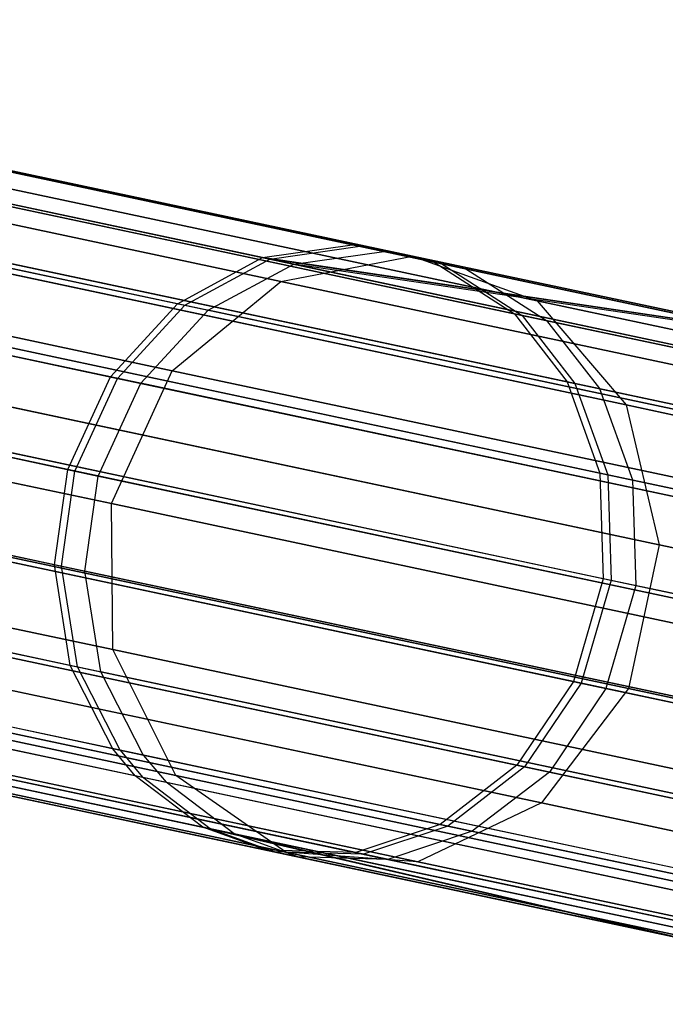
# Model space of a CAD drawing. Extents: x 0.3 to 7.1, y -3.38 to 3.38.
# Tile 456 of 604: x 6.52 to 6.73, y -0.77 to -0.45. Entities that reach past the tile are written whole.
import ezdxf

# ---------------------------------------------------------------- set-up
doc = ezdxf.new("R2010")
doc.units = 0
doc.header["$LTSCALE"] = 2.54
doc.layers.get('0').update_dxf_attribs({"linetype": 'CONTINUOUS'})

# ---------------------------------------------------------------- blocks, each defined once
blk = doc.blocks.new('SINGLES_AVVSTL_STL')
at = {"color": 0}
for p, q in [((6.28082, -0.44832, 60.62146), (6.62831, -0.52218, 60.07316)), ((6.28082, -0.44832, 60.62146), (6.62831, -0.52218, 60.07316)), ((6.29379, -0.45108, 53.72054), (6.63611, -0.52384, 53.17236)), ((6.29379, -0.45108, 53.72054), (6.63611, -0.52384, 53.17236)), ((6.29971, -0.45188, 19.34176), (6.64547, -0.52538, 18.78441)), ((6.29971, -0.45188, 19.34176), (6.64547, -0.52538, 18.78441)), ((6.64547, -0.52538, 21.90446), (6.29971, -0.45188, 21.34711)), ((6.64547, -0.52538, 21.90446), (6.29971, -0.45188, 21.34711)), ((6.25526, -0.45329, 60.60179), (6.59907, -0.52637, 60.05931)), ((6.25526, -0.45329, 60.60179), (6.59907, -0.52637, 60.05931)), ((6.30389, -0.45322, 60.64083), (6.65502, -0.52786, 60.0868)), ((6.30389, -0.45322, 60.64083), (6.65502, -0.52786, 60.0868)), ((6.62589, -0.52167, 56.25672), (6.30937, -0.45439, 55.74952)), ((6.62589, -0.52167, 56.25672), (6.30937, -0.45439, 55.74952)), ((6.2681, -0.45602, 53.70104), (6.60679, -0.52801, 53.15869)), ((6.2681, -0.45602, 53.70104), (6.60679, -0.52801, 53.15869)), ((6.317, -0.45601, 53.73973), (6.6629, -0.52953, 53.18583)), ((6.317, -0.45601, 53.73973), (6.6629, -0.52953, 53.18583)), ((6.2621, -0.46124, 19.31369), (6.60256, -0.53361, 18.76485)), ((6.2621, -0.46124, 19.31369), (6.60256, -0.53361, 18.76485)), ((6.60256, -0.53361, 21.92401), (6.2621, -0.46124, 21.37518)), ((6.60256, -0.53361, 21.92401), (6.2621, -0.46124, 21.37518)), ((6.59668, -0.52586, 56.27062), (6.28351, -0.45929, 55.76881)), ((6.59668, -0.52586, 56.27062), (6.28351, -0.45929, 55.76881)), ((6.65257, -0.52734, 56.24303), (6.33274, -0.45936, 55.73054)), ((6.65257, -0.52734, 56.24303), (6.33274, -0.45936, 55.73054)), ((6.33471, -0.46522, 19.37157), (6.68607, -0.53991, 18.80517)), ((6.33471, -0.46522, 19.37157), (6.68607, -0.53991, 18.80517)), ((6.68607, -0.53991, 21.8837), (6.33471, -0.46522, 21.31729)), ((6.68607, -0.53991, 21.8837), (6.33471, -0.46522, 21.31729)), ((6.23068, -0.46898, 60.58474), (6.5713, -0.54138, 60.0473)), ((6.23068, -0.46898, 60.58474), (6.5713, -0.54138, 60.0473)), ((6.2434, -0.47169, 53.68414), (6.57894, -0.54301, 53.14683)), ((6.2434, -0.47169, 53.68414), (6.57894, -0.54301, 53.14683)), ((6.32622, -0.46922, 60.66148), (6.68122, -0.54468, 60.10134)), ((6.32622, -0.46922, 60.66148), (6.68122, -0.54468, 60.10134)), ((6.33948, -0.47204, 53.76021), (6.68919, -0.54637, 53.2002)), ((6.33948, -0.47204, 53.76021), (6.68919, -0.54637, 53.2002)), ((6.56892, -0.54088, 56.28268), (6.25867, -0.47493, 55.78553)), ((6.56892, -0.54088, 56.28268), (6.25867, -0.47493, 55.78553)), ((6.67875, -0.54415, 56.22842), (6.35539, -0.47542, 55.71028)), ((6.67875, -0.54415, 56.22842), (6.35539, -0.47542, 55.71028)), ((6.34052, -0.4908, 60.67664), (6.69836, -0.56686, 60.11202)), ((6.34052, -0.4908, 60.67664), (6.69836, -0.56686, 60.11202)), ((6.21101, -0.49328, 60.57309), (6.54944, -0.56521, 60.03909)), ((6.21101, -0.49328, 60.57309), (6.54944, -0.56521, 60.03909)), ((6.23048, -0.49115, 19.29377), (6.56719, -0.56272, 18.75099)), ((6.23048, -0.49115, 19.29377), (6.56719, -0.56272, 18.75099)), ((6.56719, -0.56272, 21.93788), (6.23048, -0.49115, 21.3951)), ((6.56719, -0.56272, 21.93788), (6.23048, -0.49115, 21.3951)), ((6.35388, -0.49364, 53.77523), (6.70639, -0.56856, 53.21075)), ((6.35388, -0.49364, 53.77523), (6.70639, -0.56856, 53.21075)), ((6.22365, -0.49596, 53.67259), (6.55704, -0.56683, 53.13872)), ((6.22365, -0.49596, 53.67259), (6.55704, -0.56683, 53.13872)), ((6.69586, -0.56633, 56.21771), (6.36992, -0.49705, 55.69542)), ((6.69586, -0.56633, 56.21771), (6.36992, -0.49705, 55.69542)), ((6.54708, -0.56471, 56.29091), (6.23882, -0.49919, 55.79695)), ((6.54708, -0.56471, 56.29091), (6.23882, -0.49919, 55.79695)), ((6.35905, -0.49819, 19.39629), (6.71508, -0.57387, 18.82238)), ((6.35905, -0.49819, 19.39629), (6.71508, -0.57387, 18.82238)), ((6.71508, -0.57387, 21.86649), (6.35905, -0.49819, 21.29258)), ((6.71508, -0.57387, 21.86649), (6.35905, -0.49819, 21.29258)), ((6.34903, -0.52007, 60.68847), (6.70909, -0.5966, 60.12035)), ((6.34903, -0.52007, 60.68847), (6.70909, -0.5966, 60.12035)), ((6.36248, -0.52293, 53.78696), (6.71717, -0.59832, 53.21898)), ((6.36248, -0.52293, 53.78696), (6.71717, -0.59832, 53.21898)), ((6.59668, -0.52586, 56.27062), (6.62589, -0.52167, 56.25672)), ((6.59668, -0.52586, 56.27062), (6.62589, -0.52167, 56.25672)), ((6.59907, -0.52637, 60.05931), (6.62831, -0.52218, 60.07316)), ((6.59907, -0.52637, 60.05931), (6.62831, -0.52218, 60.07316)), ((6.75719, -0.54958, 56.56928), (6.62589, -0.52167, 56.25672)), ((6.75719, -0.54958, 56.56928), (6.62589, -0.52167, 56.25672)), ((6.62831, -0.52218, 60.07316), (6.75902, -0.54997, 59.76038)), ((6.62831, -0.52218, 60.07316), (6.75902, -0.54997, 59.76038)), ((6.19807, -0.52371, 60.5679), (6.53553, -0.59544, 60.03543)), ((6.19807, -0.52371, 60.5679), (6.53553, -0.59544, 60.03543)), ((6.56892, -0.54088, 56.28268), (6.59668, -0.52586, 56.27062)), ((6.56892, -0.54088, 56.28268), (6.59668, -0.52586, 56.27062)), ((6.82082, -0.5735, 56.90238), (6.59668, -0.52586, 56.27062)), ((6.82082, -0.5735, 56.90238), (6.59668, -0.52586, 56.27062)), ((6.75719, -0.54958, 56.56928), (6.59668, -0.52586, 56.27062)), ((6.75719, -0.54958, 56.56928), (6.59668, -0.52586, 56.27062)), ((6.60256, -0.53361, 18.76485), (6.64547, -0.52538, 18.78441)), ((6.60256, -0.53361, 18.76485), (6.64547, -0.52538, 18.78441)), ((6.60256, -0.53361, 21.92401), (6.64547, -0.52538, 21.90446)), ((6.60256, -0.53361, 21.92401), (6.64547, -0.52538, 21.90446)), ((6.60679, -0.52801, 53.15869), (6.63611, -0.52384, 53.17236)), ((6.60679, -0.52801, 53.15869), (6.63611, -0.52384, 53.17236)), ((6.63611, -0.52384, 53.17236), (6.76495, -0.55123, 52.85874)), ((6.63611, -0.52384, 53.17236), (6.76495, -0.55123, 52.85874)), ((6.64547, -0.52538, 18.78441), (6.86022, -0.57102, 18.162)), ((6.64547, -0.52538, 18.78441), (6.86022, -0.57102, 18.162)), ((6.64547, -0.52538, 18.78441), (6.68607, -0.53991, 18.80517)), ((6.64547, -0.52538, 18.78441), (6.68607, -0.53991, 18.80517)), ((6.64547, -0.52538, 21.90446), (6.68607, -0.53991, 21.8837)), ((6.86022, -0.57102, 22.52687), (6.64547, -0.52538, 21.90446)), ((6.86022, -0.57102, 22.52687), (6.64547, -0.52538, 21.90446)), ((6.64547, -0.52538, 21.90446), (6.68607, -0.53991, 21.8837)), ((6.21067, -0.52639, 53.66744), (6.5431, -0.59705, 53.13511)), ((6.21067, -0.52639, 53.66744), (6.5431, -0.59705, 53.13511)), ((6.70658, -0.59607, 56.20934), (6.37862, -0.52636, 55.68382)), ((6.70658, -0.59607, 56.20934), (6.37862, -0.52636, 55.68382)), ((6.5713, -0.54138, 60.0473), (6.59907, -0.52637, 60.05931)), ((6.5713, -0.54138, 60.0473), (6.59907, -0.52637, 60.05931)), ((6.57894, -0.54301, 53.14683), (6.60679, -0.52801, 53.15869)), ((6.57894, -0.54301, 53.14683), (6.60679, -0.52801, 53.15869)), ((6.75902, -0.54997, 59.76038), (6.59907, -0.52637, 60.05931)), ((6.59907, -0.52637, 60.05931), (6.82204, -0.57376, 59.42719)), ((6.59907, -0.52637, 60.05931), (6.82204, -0.57376, 59.42719)), ((6.75902, -0.54997, 59.76038), (6.59907, -0.52637, 60.05931)), ((6.76495, -0.55123, 52.85874), (6.60679, -0.52801, 53.15869)), ((6.82599, -0.5746, 52.52513), (6.60679, -0.52801, 53.15869)), ((6.76495, -0.55123, 52.85874), (6.60679, -0.52801, 53.15869)), ((6.82599, -0.5746, 52.52513), (6.60679, -0.52801, 53.15869)), ((6.65257, -0.52734, 56.24303), (6.67875, -0.54415, 56.22842)), ((6.65257, -0.52734, 56.24303), (6.67875, -0.54415, 56.22842)), ((6.78524, -0.55554, 56.55886), (6.65257, -0.52734, 56.24303)), ((6.78524, -0.55554, 56.55886), (6.65257, -0.52734, 56.24303)), ((6.65502, -0.52786, 60.0868), (6.68122, -0.54468, 60.10134)), ((6.65502, -0.52786, 60.0868), (6.78709, -0.55593, 59.77075)), ((6.65502, -0.52786, 60.0868), (6.68122, -0.54468, 60.10134)), ((6.65502, -0.52786, 60.0868), (6.78709, -0.55593, 59.77075)), ((6.53318, -0.59494, 56.29459), (6.2258, -0.52961, 55.80204)), ((6.53318, -0.59494, 56.29459), (6.2258, -0.52961, 55.80204)), ((6.6629, -0.52953, 53.18583), (6.68919, -0.54637, 53.2002)), ((6.6629, -0.52953, 53.18583), (6.79308, -0.55721, 52.86893)), ((6.6629, -0.52953, 53.18583), (6.68919, -0.54637, 53.2002)), ((6.6629, -0.52953, 53.18583), (6.79308, -0.55721, 52.86893)), ((6.54745, -0.60603, 18.74598), (6.21209, -0.53475, 19.28658)), ((6.54745, -0.60603, 18.74598), (6.21209, -0.53475, 19.28658)), ((6.21209, -0.53475, 21.40228), (6.54745, -0.60603, 21.94289)), ((6.21209, -0.53475, 21.40228), (6.54745, -0.60603, 21.94289)), ((6.56719, -0.56272, 18.75099), (6.60256, -0.53361, 18.76485)), ((6.56719, -0.56272, 18.75099), (6.60256, -0.53361, 18.76485)), ((6.56719, -0.56272, 21.93788), (6.60256, -0.53361, 21.92401)), ((6.56719, -0.56272, 21.93788), (6.60256, -0.53361, 21.92401)), ((6.60256, -0.53361, 18.76485), (6.81403, -0.57856, 18.15197)), ((6.60256, -0.53361, 18.76485), (6.81403, -0.57856, 18.15197)), ((6.81403, -0.57856, 22.5369), (6.60256, -0.53361, 21.92401)), ((6.81403, -0.57856, 22.5369), (6.60256, -0.53361, 21.92401)), ((6.54708, -0.56471, 56.29091), (6.56892, -0.54088, 56.28268)), ((6.54708, -0.56471, 56.29091), (6.56892, -0.54088, 56.28268)), ((6.54944, -0.56521, 60.03909), (6.5713, -0.54138, 60.0473)), ((6.54944, -0.56521, 60.03909), (6.5713, -0.54138, 60.0473)), ((6.79099, -0.58808, 56.90856), (6.56892, -0.54088, 56.28268)), ((6.79099, -0.58808, 56.90856), (6.56892, -0.54088, 56.28268)), ((6.5713, -0.54138, 60.0473), (6.79219, -0.58834, 59.42105)), ((6.5713, -0.54138, 60.0473), (6.79219, -0.58834, 59.42105)), ((6.68607, -0.53991, 18.80517), (6.90431, -0.58629, 18.17265)), ((6.68607, -0.53991, 18.80517), (6.90431, -0.58629, 18.17265)), ((6.68607, -0.53991, 18.80517), (6.71508, -0.57387, 18.82238)), ((6.68607, -0.53991, 18.80517), (6.71508, -0.57387, 18.82238)), ((6.68607, -0.53991, 21.8837), (6.71508, -0.57387, 21.86649)), ((6.90431, -0.58629, 22.51622), (6.68607, -0.53991, 21.8837)), ((6.90431, -0.58629, 22.51622), (6.68607, -0.53991, 21.8837)), ((6.68607, -0.53991, 21.8837), (6.71508, -0.57387, 21.86649)), ((6.36719, -0.54325, 19.41024), (6.72584, -0.61948, 18.83209)), ((6.36719, -0.54325, 19.41024), (6.72584, -0.61948, 18.83209)), ((6.72584, -0.61948, 21.85677), (6.36719, -0.54325, 21.27863)), ((6.72584, -0.61948, 21.85677), (6.36719, -0.54325, 21.27863)), ((6.55704, -0.56683, 53.13872), (6.57894, -0.54301, 53.14683)), ((6.55704, -0.56683, 53.13872), (6.57894, -0.54301, 53.14683)), ((6.7961, -0.58917, 52.51915), (6.57894, -0.54301, 53.14683)), ((6.7961, -0.58917, 52.51915), (6.57894, -0.54301, 53.14683)), ((6.67875, -0.54415, 56.22842), (6.69586, -0.56633, 56.21771)), ((6.81288, -0.57266, 56.54774), (6.67875, -0.54415, 56.22842)), ((6.67875, -0.54415, 56.22842), (6.69586, -0.56633, 56.21771)), ((6.81288, -0.57266, 56.54774), (6.67875, -0.54415, 56.22842)), ((6.68122, -0.54468, 60.10134), (6.81475, -0.57306, 59.78181)), ((6.68122, -0.54468, 60.10134), (6.69836, -0.56686, 60.11202)), ((6.68122, -0.54468, 60.10134), (6.81475, -0.57306, 59.78181)), ((6.68122, -0.54468, 60.10134), (6.69836, -0.56686, 60.11202)), ((6.68919, -0.54637, 53.2002), (6.82081, -0.57435, 52.87981)), ((6.68919, -0.54637, 53.2002), (6.70639, -0.56856, 53.21075)), ((6.68919, -0.54637, 53.2002), (6.82081, -0.57435, 52.87981)), ((6.68919, -0.54637, 53.2002), (6.70639, -0.56856, 53.21075)), ((6.19343, -0.55466, 60.56945), (6.53118, -0.62645, 60.03653)), ((6.19343, -0.55466, 60.56945), (6.53118, -0.62645, 60.03653)), ((6.34903, -0.55427, 60.69431), (6.71018, -0.63103, 60.12446)), ((6.34903, -0.55427, 60.69431), (6.71018, -0.63103, 60.12446)), ((6.20604, -0.55734, 53.66898), (6.53876, -0.62806, 53.13619)), ((6.20604, -0.55734, 53.66898), (6.53876, -0.62806, 53.13619)), ((6.36251, -0.55713, 53.79274), (6.71829, -0.63276, 53.22303)), ((6.36251, -0.55713, 53.79274), (6.71829, -0.63276, 53.22303)), ((6.52883, -0.62595, 56.29348), (6.22119, -0.56056, 55.80052)), ((6.52883, -0.62595, 56.29348), (6.22119, -0.56056, 55.80052)), ((6.70766, -0.6305, 56.20522), (6.37871, -0.56058, 55.6781)), ((6.70766, -0.6305, 56.20522), (6.37871, -0.56058, 55.6781)), ((6.53318, -0.59494, 56.29459), (6.54708, -0.56471, 56.29091)), ((6.53318, -0.59494, 56.29459), (6.54708, -0.56471, 56.29091)), ((6.76772, -0.61161, 56.91279), (6.54708, -0.56471, 56.29091)), ((6.76772, -0.61161, 56.91279), (6.54708, -0.56471, 56.29091)), ((6.54745, -0.60603, 18.74598), (6.56719, -0.56272, 18.75099)), ((6.54745, -0.60603, 18.74598), (6.56719, -0.56272, 18.75099)), ((6.54745, -0.60603, 21.94289), (6.56719, -0.56272, 21.93788)), ((6.54745, -0.60603, 21.94289), (6.56719, -0.56272, 21.93788)), ((6.56719, -0.56272, 18.75099), (6.77632, -0.60717, 18.14485)), ((6.56719, -0.56272, 18.75099), (6.77632, -0.60717, 18.14485)), ((6.77632, -0.60717, 22.54401), (6.56719, -0.56272, 21.93788)), ((6.77632, -0.60717, 22.54401), (6.56719, -0.56272, 21.93788)), ((6.53553, -0.59544, 60.03543), (6.54944, -0.56521, 60.03909)), ((6.53553, -0.59544, 60.03543), (6.54944, -0.56521, 60.03909)), ((6.5431, -0.59705, 53.13511), (6.55704, -0.56683, 53.13872)), ((6.5431, -0.59705, 53.13511), (6.55704, -0.56683, 53.13872)), ((6.54944, -0.56521, 60.03909), (6.76892, -0.61186, 59.41686)), ((6.54944, -0.56521, 60.03909), (6.76892, -0.61186, 59.41686)), ((6.77281, -0.61269, 52.51508), (6.55704, -0.56683, 53.13872)), ((6.77281, -0.61269, 52.51508), (6.55704, -0.56683, 53.13872)), ((6.69586, -0.56633, 56.21771), (6.70658, -0.59607, 56.20934)), ((6.83107, -0.59507, 56.53958), (6.69586, -0.56633, 56.21771)), ((6.69586, -0.56633, 56.21771), (6.70658, -0.59607, 56.20934)), ((6.83107, -0.59507, 56.53958), (6.69586, -0.56633, 56.21771)), ((6.69836, -0.56686, 60.11202), (6.83295, -0.59547, 59.78992)), ((6.69836, -0.56686, 60.11202), (6.70909, -0.5966, 60.12035)), ((6.69836, -0.56686, 60.11202), (6.83295, -0.59547, 59.78992)), ((6.69836, -0.56686, 60.11202), (6.70909, -0.5966, 60.12035)), ((6.70639, -0.56856, 53.21075), (6.83906, -0.59676, 52.88779)), ((6.70639, -0.56856, 53.21075), (6.71717, -0.59832, 53.21898)), ((6.70639, -0.56856, 53.21075), (6.83906, -0.59676, 52.88779)), ((6.70639, -0.56856, 53.21075), (6.71717, -0.59832, 53.21898)), ((6.71508, -0.57387, 18.82238), (6.93621, -0.62087, 18.18148)), ((6.71508, -0.57387, 18.82238), (6.93621, -0.62087, 18.18148)), ((6.71508, -0.57387, 18.82238), (6.72584, -0.61948, 18.83209)), ((6.71508, -0.57387, 18.82238), (6.72584, -0.61948, 18.83209)), ((6.71508, -0.57387, 21.86649), (6.72584, -0.61948, 21.85677)), ((6.93621, -0.62087, 22.50739), (6.71508, -0.57387, 21.86649)), ((6.93621, -0.62087, 22.50739), (6.71508, -0.57387, 21.86649)), ((6.71508, -0.57387, 21.86649), (6.72584, -0.61948, 21.85677)), ((6.21115, -0.58206, 19.29377), (6.54786, -0.65363, 18.75099)), ((6.21115, -0.58206, 19.29377), (6.54786, -0.65363, 18.75099)), ((6.54786, -0.65363, 21.93788), (6.21115, -0.58206, 21.3951)), ((6.54786, -0.65363, 21.93788), (6.21115, -0.58206, 21.3951)), ((6.19704, -0.58712, 60.57789), (6.53637, -0.65925, 60.04247)), ((6.19704, -0.58712, 60.57789), (6.53637, -0.65925, 60.04247)), ((6.20971, -0.58982, 53.67735), (6.54399, -0.66087, 53.14206)), ((6.20971, -0.58982, 53.67735), (6.54399, -0.66087, 53.14206)), ((6.33962, -0.5879, 60.69249), (6.70043, -0.6646, 60.12318)), ((6.33962, -0.5879, 60.69249), (6.70043, -0.6646, 60.12318)), ((6.35723, -0.59007, 19.41024), (6.71589, -0.6663, 18.83209)), ((6.35723, -0.59007, 19.41024), (6.71589, -0.6663, 18.83209)), ((6.71589, -0.6663, 21.85677), (6.35723, -0.59007, 21.27863)), ((6.71589, -0.6663, 21.85677), (6.35723, -0.59007, 21.27863)), ((6.53401, -0.65875, 56.28752), (6.22493, -0.59305, 55.79224)), ((6.53401, -0.65875, 56.28752), (6.22493, -0.59305, 55.79224)), ((6.35309, -0.59077, 53.79094), (6.70853, -0.66632, 53.22177)), ((6.35309, -0.59077, 53.79094), (6.70853, -0.66632, 53.22177)), ((6.69792, -0.66406, 56.2065), (6.36927, -0.5942, 55.67988)), ((6.69792, -0.66406, 56.2065), (6.36927, -0.5942, 55.67988)), ((6.52883, -0.62595, 56.29348), (6.53318, -0.59494, 56.29459)), ((6.52883, -0.62595, 56.29348), (6.53318, -0.59494, 56.29459)), ((6.53118, -0.62645, 60.03653), (6.53553, -0.59544, 60.03543)), ((6.53118, -0.62645, 60.03653), (6.53553, -0.59544, 60.03543)), ((6.75318, -0.6417, 56.91467), (6.53318, -0.59494, 56.29459)), ((6.75318, -0.6417, 56.91467), (6.53318, -0.59494, 56.29459)), ((6.53553, -0.59544, 60.03543), (6.75438, -0.64196, 59.41499)), ((6.53553, -0.59544, 60.03543), (6.75438, -0.64196, 59.41499)), ((6.70658, -0.59607, 56.20934), (6.70766, -0.6305, 56.20522)), ((6.84262, -0.62499, 56.5332), (6.70658, -0.59607, 56.20934)), ((6.70658, -0.59607, 56.20934), (6.70766, -0.6305, 56.20522)), ((6.84262, -0.62499, 56.5332), (6.70658, -0.59607, 56.20934)), ((6.70909, -0.5966, 60.12035), (6.84452, -0.62539, 59.79626)), ((6.70909, -0.5966, 60.12035), (6.71018, -0.63103, 60.12446)), ((6.70909, -0.5966, 60.12035), (6.84452, -0.62539, 59.79626)), ((6.70909, -0.5966, 60.12035), (6.71018, -0.63103, 60.12446)), ((6.53876, -0.62806, 53.13619), (6.5431, -0.59705, 53.13511)), ((6.53876, -0.62806, 53.13619), (6.5431, -0.59705, 53.13511)), ((6.75825, -0.64278, 52.51326), (6.5431, -0.59705, 53.13511)), ((6.75825, -0.64278, 52.51326), (6.5431, -0.59705, 53.13511)), ((6.71717, -0.59832, 53.21898), (6.85067, -0.6267, 52.89401)), ((6.71717, -0.59832, 53.21898), (6.71829, -0.63276, 53.22303)), ((6.71717, -0.59832, 53.21898), (6.85067, -0.6267, 52.89401)), ((6.71717, -0.59832, 53.21898), (6.71829, -0.63276, 53.22303)), ((6.75574, -0.6503, 18.14229), (6.54745, -0.60603, 18.74598)), ((6.54786, -0.65363, 18.75099), (6.54745, -0.60603, 18.74598)), ((6.75574, -0.6503, 18.14229), (6.54745, -0.60603, 18.74598)), ((6.54786, -0.65363, 18.75099), (6.54745, -0.60603, 18.74598)), ((6.54745, -0.60603, 21.94289), (6.75574, -0.6503, 22.54658)), ((6.54786, -0.65363, 21.93788), (6.54745, -0.60603, 21.94289)), ((6.54745, -0.60603, 21.94289), (6.75574, -0.6503, 22.54658)), ((6.54786, -0.65363, 21.93788), (6.54745, -0.60603, 21.94289)), ((6.55021, -0.68643, 60.05206), (6.20833, -0.61377, 60.5915)), ((6.55021, -0.68643, 60.05206), (6.20833, -0.61377, 60.5915)), ((6.32286, -0.61547, 60.68373), (6.68203, -0.69181, 60.11702)), ((6.32286, -0.61547, 60.68373), (6.68203, -0.69181, 60.11702)), ((6.55788, -0.68807, 53.15153), (6.22109, -0.61648, 53.69083)), ((6.55788, -0.68807, 53.15153), (6.22109, -0.61648, 53.69083)), ((6.33627, -0.61832, 53.78226), (6.69009, -0.69353, 53.21568)), ((6.33627, -0.61832, 53.78226), (6.69009, -0.69353, 53.21568)), ((6.21446, -0.6223, 60.59787), (6.55753, -0.69522, 60.05654)), ((6.21446, -0.6223, 60.59787), (6.55753, -0.69522, 60.05654)), ((6.22788, -0.62224, 19.31369), (6.56834, -0.69461, 18.76485)), ((6.22788, -0.62224, 19.31369), (6.56834, -0.69461, 18.76485)), ((6.56834, -0.69461, 21.92401), (6.22788, -0.62224, 21.37518)), ((6.56834, -0.69461, 21.92401), (6.22788, -0.62224, 21.37518)), ((6.54783, -0.68593, 56.2779), (6.23642, -0.61974, 55.7789)), ((6.54783, -0.68593, 56.2779), (6.23642, -0.61974, 55.7789)), ((6.67952, -0.69128, 56.2127), (6.35237, -0.62174, 55.68846)), ((6.67952, -0.69128, 56.2127), (6.35237, -0.62174, 55.68846)), ((6.72584, -0.61948, 18.83209), (6.71589, -0.6663, 18.83209)), ((6.72584, -0.61948, 18.83209), (6.71589, -0.6663, 18.83209)), ((6.72584, -0.61948, 21.85677), (6.71589, -0.6663, 21.85677)), ((6.72584, -0.61948, 21.85677), (6.71589, -0.6663, 21.85677)), ((6.72584, -0.61948, 18.83209), (6.9486, -0.66683, 18.18647)), ((6.72584, -0.61948, 18.83209), (6.9486, -0.66683, 18.18647)), ((6.9486, -0.66683, 22.5024), (6.72584, -0.61948, 21.85677)), ((6.9486, -0.66683, 22.5024), (6.72584, -0.61948, 21.85677)), ((6.22726, -0.62502, 53.69716), (6.56523, -0.69686, 53.15596)), ((6.22726, -0.62502, 53.69716), (6.56523, -0.69686, 53.15596)), ((6.55514, -0.69471, 56.27339), (6.24264, -0.62829, 55.77265)), ((6.55514, -0.69471, 56.27339), (6.24264, -0.62829, 55.77265)), ((6.33148, -0.62792, 19.39629), (6.6875, -0.70359, 18.82238)), ((6.33148, -0.62792, 19.39629), (6.6875, -0.70359, 18.82238)), ((6.6875, -0.70359, 21.86649), (6.33148, -0.62792, 21.29258)), ((6.6875, -0.70359, 21.86649), (6.33148, -0.62792, 21.29258)), ((6.53401, -0.65875, 56.28752), (6.52883, -0.62595, 56.29348)), ((6.74902, -0.67275, 56.91411), (6.52883, -0.62595, 56.29348)), ((6.53401, -0.65875, 56.28752), (6.52883, -0.62595, 56.29348)), ((6.74902, -0.67275, 56.91411), (6.52883, -0.62595, 56.29348)), ((6.53637, -0.65925, 60.04247), (6.53118, -0.62645, 60.03653)), ((6.53118, -0.62645, 60.03653), (6.75022, -0.673, 59.41555)), ((6.53118, -0.62645, 60.03653), (6.75022, -0.673, 59.41555)), ((6.53637, -0.65925, 60.04247), (6.53118, -0.62645, 60.03653)), ((6.7541, -0.67383, 52.5138), (6.53876, -0.62806, 53.13619)), ((6.54399, -0.66087, 53.14206), (6.53876, -0.62806, 53.13619)), ((6.7541, -0.67383, 52.5138), (6.53876, -0.62806, 53.13619)), ((6.54399, -0.66087, 53.14206), (6.53876, -0.62806, 53.13619)), ((6.70766, -0.6305, 56.20522), (6.69792, -0.66406, 56.2065)), ((6.70766, -0.6305, 56.20522), (6.69792, -0.66406, 56.2065)), ((6.71018, -0.63103, 60.12446), (6.70043, -0.6646, 60.12318)), ((6.71018, -0.63103, 60.12446), (6.70043, -0.6646, 60.12318)), ((6.84412, -0.6595, 56.53007), (6.70766, -0.6305, 56.20522)), ((6.84412, -0.6595, 56.53007), (6.70766, -0.6305, 56.20522)), ((6.71018, -0.63103, 60.12446), (6.84602, -0.65991, 59.79938)), ((6.71018, -0.63103, 60.12446), (6.84602, -0.65991, 59.79938)), ((6.30054, -0.63534, 60.66921), (6.65698, -0.7111, 60.10678)), ((6.30054, -0.63534, 60.66921), (6.65698, -0.7111, 60.10678)), ((6.71829, -0.63276, 53.22303), (6.70853, -0.66632, 53.22177)), ((6.71829, -0.63276, 53.22303), (6.70853, -0.66632, 53.22177)), ((6.71829, -0.63276, 53.22303), (6.85219, -0.66122, 52.89709)), ((6.71829, -0.63276, 53.22303), (6.85219, -0.66122, 52.89709)), ((6.2332, -0.63838, 60.61566), (6.57961, -0.71201, 60.06907)), ((6.2332, -0.63838, 60.61566), (6.57961, -0.71201, 60.06907)), ((6.31385, -0.63816, 53.76786), (6.66498, -0.7128, 53.20558)), ((6.31385, -0.63816, 53.76786), (6.66498, -0.7128, 53.20558)), ((6.24613, -0.64113, 53.71479), (6.58738, -0.71366, 53.16833)), ((6.24613, -0.64113, 53.71479), (6.58738, -0.71366, 53.16833)), ((6.6545, -0.71057, 56.22296), (6.32983, -0.64156, 55.7027)), ((6.6545, -0.71057, 56.22296), (6.32983, -0.64156, 55.7027)), ((6.57719, -0.7115, 56.26082), (6.26166, -0.64443, 55.75521)), ((6.57719, -0.7115, 56.26082), (6.26166, -0.64443, 55.75521)), ((6.25102, -0.64526, 60.63114), (6.60033, -0.7195, 60.07997)), ((6.25102, -0.64526, 60.63114), (6.60033, -0.7195, 60.07997)), ((6.25844, -0.64609, 19.34176), (6.60419, -0.71958, 18.78441)), ((6.25844, -0.64609, 19.34176), (6.60419, -0.71958, 18.78441)), ((6.60419, -0.71958, 21.90446), (6.25844, -0.64609, 21.34711)), ((6.60419, -0.71958, 21.90446), (6.25844, -0.64609, 21.34711)), ((6.26406, -0.64803, 53.73013), (6.60817, -0.72117, 53.1791)), ((6.26406, -0.64803, 53.73013), (6.60817, -0.72117, 53.1791)), ((6.27639, -0.64524, 60.65151), (6.62952, -0.7203, 60.09432)), ((6.27639, -0.64524, 60.65151), (6.62952, -0.7203, 60.09432)), ((6.28958, -0.64804, 53.75032), (6.63745, -0.72198, 53.19327)), ((6.28958, -0.64804, 53.75032), (6.63745, -0.72198, 53.19327)), ((6.29583, -0.64814, 19.37157), (6.64719, -0.72282, 18.80517)), ((6.29583, -0.64814, 19.37157), (6.64719, -0.72282, 18.80517)), ((6.64719, -0.72282, 21.8837), (6.29583, -0.64814, 21.31729)), ((6.64719, -0.72282, 21.8837), (6.29583, -0.64814, 21.31729)), ((6.59789, -0.71899, 56.24987), (6.27972, -0.65136, 55.74003)), ((6.59789, -0.71899, 56.24987), (6.27972, -0.65136, 55.74003)), ((6.62706, -0.71977, 56.23547), (6.30541, -0.6514, 55.72006)), ((6.62706, -0.71977, 56.23547), (6.30541, -0.6514, 55.72006)), ((6.56834, -0.69461, 18.76485), (6.54786, -0.65363, 18.75099)), ((6.54786, -0.65363, 18.75099), (6.757, -0.69808, 18.14485)), ((6.56834, -0.69461, 18.76485), (6.54786, -0.65363, 18.75099)), ((6.54786, -0.65363, 18.75099), (6.757, -0.69808, 18.14485)), ((6.56834, -0.69461, 21.92401), (6.54786, -0.65363, 21.93788)), ((6.757, -0.69808, 22.54401), (6.54786, -0.65363, 21.93788)), ((6.56834, -0.69461, 21.92401), (6.54786, -0.65363, 21.93788)), ((6.757, -0.69808, 22.54401), (6.54786, -0.65363, 21.93788)), ((6.54783, -0.68593, 56.2779), (6.53401, -0.65875, 56.28752)), ((6.75523, -0.70577, 56.91105), (6.53401, -0.65875, 56.28752)), ((6.54783, -0.68593, 56.2779), (6.53401, -0.65875, 56.28752)), ((6.75523, -0.70577, 56.91105), (6.53401, -0.65875, 56.28752)), ((6.55021, -0.68643, 60.05206), (6.53637, -0.65925, 60.04247)), ((6.53637, -0.65925, 60.04247), (6.75644, -0.70603, 59.41859)), ((6.53637, -0.65925, 60.04247), (6.75644, -0.70603, 59.41859)), ((6.55021, -0.68643, 60.05206), (6.53637, -0.65925, 60.04247)), ((6.76033, -0.70685, 52.51676), (6.54399, -0.66087, 53.14206)), ((6.55788, -0.68807, 53.15153), (6.54399, -0.66087, 53.14206)), ((6.76033, -0.70685, 52.51676), (6.54399, -0.66087, 53.14206)), ((6.55788, -0.68807, 53.15153), (6.54399, -0.66087, 53.14206)), ((6.69792, -0.66406, 56.2065), (6.67952, -0.69128, 56.2127)), ((6.69792, -0.66406, 56.2065), (6.67952, -0.69128, 56.2127)), ((6.83424, -0.69304, 56.53104), (6.69792, -0.66406, 56.2065)), ((6.83424, -0.69304, 56.53104), (6.69792, -0.66406, 56.2065)), ((6.70043, -0.6646, 60.12318), (6.68203, -0.69181, 60.11702)), ((6.70043, -0.6646, 60.12318), (6.68203, -0.69181, 60.11702)), ((6.71589, -0.6663, 18.83209), (6.6875, -0.70359, 18.82238)), ((6.71589, -0.6663, 18.83209), (6.6875, -0.70359, 18.82238)), ((6.71589, -0.6663, 21.85677), (6.6875, -0.70359, 21.86649)), ((6.71589, -0.6663, 21.85677), (6.6875, -0.70359, 21.86649)), ((6.70853, -0.66632, 53.22177), (6.69009, -0.69353, 53.21568)), ((6.70853, -0.66632, 53.22177), (6.69009, -0.69353, 53.21568)), ((6.70043, -0.6646, 60.12318), (6.83615, -0.69344, 59.79841)), ((6.70043, -0.6646, 60.12318), (6.83615, -0.69344, 59.79841)), ((6.70853, -0.66632, 53.22177), (6.84231, -0.69475, 52.89613)), ((6.70853, -0.66632, 53.22177), (6.84231, -0.69475, 52.89613)), ((6.71589, -0.6663, 18.83209), (6.93865, -0.71365, 18.18647)), ((6.71589, -0.6663, 18.83209), (6.93865, -0.71365, 18.18647)), ((6.93865, -0.71365, 22.5024), (6.71589, -0.6663, 21.85677)), ((6.93865, -0.71365, 22.5024), (6.71589, -0.6663, 21.85677)), ((6.55514, -0.69471, 56.27339), (6.54783, -0.68593, 56.2779)), ((6.77072, -0.7333, 56.90612), (6.54783, -0.68593, 56.2779)), ((6.55514, -0.69471, 56.27339), (6.54783, -0.68593, 56.2779)), ((6.77072, -0.7333, 56.90612), (6.54783, -0.68593, 56.2779)), ((6.77193, -0.73356, 59.42348), (6.55021, -0.68643, 60.05206)), ((6.55021, -0.68643, 60.05206), (6.55753, -0.69522, 60.05654)), ((6.55021, -0.68643, 60.05206), (6.55753, -0.69522, 60.05654)), ((6.77193, -0.73356, 59.42348), (6.55021, -0.68643, 60.05206)), ((6.77585, -0.7344, 52.52152), (6.55788, -0.68807, 53.15153)), ((6.55788, -0.68807, 53.15153), (6.56523, -0.69686, 53.15596)), ((6.55788, -0.68807, 53.15153), (6.56523, -0.69686, 53.15596)), ((6.77585, -0.7344, 52.52152), (6.55788, -0.68807, 53.15153)), ((6.67952, -0.69128, 56.2127), (6.6545, -0.71057, 56.22296)), ((6.67952, -0.69128, 56.2127), (6.6545, -0.71057, 56.22296)), ((6.68203, -0.69181, 60.11702), (6.65698, -0.7111, 60.10678)), ((6.68203, -0.69181, 60.11702), (6.65698, -0.7111, 60.10678)), ((6.81523, -0.72013, 56.53575), (6.67952, -0.69128, 56.2127)), ((6.81523, -0.72013, 56.53575), (6.67952, -0.69128, 56.2127)), ((6.68203, -0.69181, 60.11702), (6.81712, -0.72053, 59.79373)), ((6.68203, -0.69181, 60.11702), (6.81712, -0.72053, 59.79373)), ((6.57719, -0.7115, 56.26082), (6.55514, -0.69471, 56.27339)), ((6.77881, -0.74226, 56.9038), (6.55514, -0.69471, 56.27339)), ((6.57719, -0.7115, 56.26082), (6.55514, -0.69471, 56.27339)), ((6.77881, -0.74226, 56.9038), (6.55514, -0.69471, 56.27339)), ((6.57961, -0.71201, 60.06907), (6.55753, -0.69522, 60.05654)), ((6.55753, -0.69522, 60.05654), (6.78002, -0.74251, 59.42578)), ((6.57961, -0.71201, 60.06907), (6.55753, -0.69522, 60.05654)), ((6.55753, -0.69522, 60.05654), (6.78002, -0.74251, 59.42578)), ((6.60419, -0.71958, 18.78441), (6.56834, -0.69461, 18.76485)), ((6.56834, -0.69461, 18.76485), (6.7798, -0.73956, 18.15197)), ((6.56834, -0.69461, 18.76485), (6.7798, -0.73956, 18.15197)), ((6.60419, -0.71958, 18.78441), (6.56834, -0.69461, 18.76485)), ((6.60419, -0.71958, 21.90446), (6.56834, -0.69461, 21.92401)), ((6.7798, -0.73956, 22.5369), (6.56834, -0.69461, 21.92401)), ((6.60419, -0.71958, 21.90446), (6.56834, -0.69461, 21.92401)), ((6.7798, -0.73956, 22.5369), (6.56834, -0.69461, 21.92401)), ((6.69009, -0.69353, 53.21568), (6.66498, -0.7128, 53.20558)), ((6.69009, -0.69353, 53.21568), (6.66498, -0.7128, 53.20558)), ((6.69009, -0.69353, 53.21568), (6.82325, -0.72183, 52.89152)), ((6.69009, -0.69353, 53.21568), (6.82325, -0.72183, 52.89152)), ((6.58738, -0.71366, 53.16833), (6.56523, -0.69686, 53.15596)), ((6.56523, -0.69686, 53.15596), (6.78396, -0.74335, 52.52375)), ((6.58738, -0.71366, 53.16833), (6.56523, -0.69686, 53.15596)), ((6.56523, -0.69686, 53.15596), (6.78396, -0.74335, 52.52375)), ((6.6875, -0.70359, 18.82238), (6.64719, -0.72282, 18.80517)), ((6.6875, -0.70359, 18.82238), (6.64719, -0.72282, 18.80517)), ((6.6875, -0.70359, 21.86649), (6.64719, -0.72282, 21.8837)), ((6.6875, -0.70359, 21.86649), (6.64719, -0.72282, 21.8837)), ((6.6875, -0.70359, 18.82238), (6.90863, -0.7506, 18.18148)), ((6.6875, -0.70359, 18.82238), (6.90863, -0.7506, 18.18148)), ((6.90863, -0.7506, 22.50739), (6.6875, -0.70359, 21.86649)), ((6.90863, -0.7506, 22.50739), (6.6875, -0.70359, 21.86649)), ((6.59789, -0.71899, 56.24987), (6.57719, -0.7115, 56.26082)), ((6.72988, -0.74704, 56.56407), (6.57719, -0.7115, 56.26082)), ((6.59789, -0.71899, 56.24987), (6.57719, -0.7115, 56.26082)), ((6.80303, -0.7595, 56.89735), (6.57719, -0.7115, 56.26082)), ((6.72988, -0.74704, 56.56407), (6.57719, -0.7115, 56.26082)), ((6.80303, -0.7595, 56.89735), (6.57719, -0.7115, 56.26082)), ((6.60033, -0.7195, 60.07997), (6.57961, -0.71201, 60.06907)), ((6.57961, -0.71201, 60.06907), (6.73172, -0.74743, 59.76556)), ((6.57961, -0.71201, 60.06907), (6.73172, -0.74743, 59.76556)), ((6.57961, -0.71201, 60.06907), (6.80426, -0.75976, 59.43217)), ((6.57961, -0.71201, 60.06907), (6.80426, -0.75976, 59.43217)), ((6.60033, -0.7195, 60.07997), (6.57961, -0.71201, 60.06907)), ((6.6545, -0.71057, 56.22296), (6.62706, -0.71977, 56.23547)), ((6.6545, -0.71057, 56.22296), (6.62706, -0.71977, 56.23547)), ((6.65698, -0.7111, 60.10678), (6.62952, -0.7203, 60.09432)), ((6.65698, -0.7111, 60.10678), (6.62952, -0.7203, 60.09432)), ((6.78918, -0.7392, 56.54358), (6.6545, -0.71057, 56.22296)), ((6.78918, -0.7392, 56.54358), (6.6545, -0.71057, 56.22296)), ((6.65698, -0.7111, 60.10678), (6.79106, -0.7396, 59.78594)), ((6.65698, -0.7111, 60.10678), (6.79106, -0.7396, 59.78594)), ((6.60817, -0.72117, 53.1791), (6.58738, -0.71366, 53.16833)), ((6.58738, -0.71366, 53.16833), (6.73768, -0.7487, 52.86384)), ((6.58738, -0.71366, 53.16833), (6.73768, -0.7487, 52.86384)), ((6.58738, -0.71366, 53.16833), (6.80824, -0.76061, 52.52999)), ((6.58738, -0.71366, 53.16833), (6.80824, -0.76061, 52.52999)), ((6.60817, -0.72117, 53.1791), (6.58738, -0.71366, 53.16833)), ((6.66498, -0.7128, 53.20558), (6.63745, -0.72198, 53.19327)), ((6.66498, -0.7128, 53.20558), (6.63745, -0.72198, 53.19327)), ((6.66498, -0.7128, 53.20558), (6.79714, -0.74089, 52.88387)), ((6.66498, -0.7128, 53.20558), (6.79714, -0.74089, 52.88387)), ((6.62706, -0.71977, 56.23547), (6.59789, -0.71899, 56.24987)), ((6.62706, -0.71977, 56.23547), (6.59789, -0.71899, 56.24987)), ((6.72988, -0.74704, 56.56407), (6.59789, -0.71899, 56.24987)), ((6.72988, -0.74704, 56.56407), (6.59789, -0.71899, 56.24987)), ((6.62952, -0.7203, 60.09432), (6.60033, -0.7195, 60.07997)), ((6.60033, -0.7195, 60.07997), (6.73172, -0.74743, 59.76556)), ((6.60033, -0.7195, 60.07997), (6.73172, -0.74743, 59.76556)), ((6.62952, -0.7203, 60.09432), (6.60033, -0.7195, 60.07997)), ((6.64719, -0.72282, 18.80517), (6.60419, -0.71958, 18.78441)), ((6.60419, -0.71958, 18.78441), (6.81894, -0.76523, 18.162)), ((6.60419, -0.71958, 18.78441), (6.81894, -0.76523, 18.162)), ((6.64719, -0.72282, 18.80517), (6.60419, -0.71958, 18.78441)), ((6.64719, -0.72282, 21.8837), (6.60419, -0.71958, 21.90446)), ((6.81894, -0.76523, 22.52687), (6.60419, -0.71958, 21.90446)), ((6.64719, -0.72282, 21.8837), (6.60419, -0.71958, 21.90446)), ((6.81894, -0.76523, 22.52687), (6.60419, -0.71958, 21.90446)), ((6.63745, -0.72198, 53.19327), (6.60817, -0.72117, 53.1791)), ((6.60817, -0.72117, 53.1791), (6.73768, -0.7487, 52.86384)), ((6.60817, -0.72117, 53.1791), (6.73768, -0.7487, 52.86384)), ((6.63745, -0.72198, 53.19327), (6.60817, -0.72117, 53.1791)), ((6.76049, -0.74813, 56.55311), (6.62706, -0.71977, 56.23547)), ((6.76049, -0.74813, 56.55311), (6.62706, -0.71977, 56.23547)), ((6.62952, -0.7203, 60.09432), (6.76235, -0.74853, 59.77646)), ((6.62952, -0.7203, 60.09432), (6.76235, -0.74853, 59.77646)), ((6.63745, -0.72198, 53.19327), (6.76838, -0.74981, 52.87456)), ((6.63745, -0.72198, 53.19327), (6.76838, -0.74981, 52.87456)), ((6.64719, -0.72282, 18.80517), (6.86543, -0.76921, 18.17265)), ((6.64719, -0.72282, 18.80517), (6.86543, -0.76921, 18.17265)), ((6.86543, -0.76921, 22.51622), (6.64719, -0.72282, 21.8837)), ((6.86543, -0.76921, 22.51622), (6.64719, -0.72282, 21.8837))]:
    blk.add_line(p, q, dxfattribs=at)

msp = doc.modelspace()

# ---------------------------------------------------------------- block references
at = {"color": 0}
msp.add_blockref('SINGLES_AVVSTL_STL', (0, 0), dxfattribs=at)

doc.saveas('drawing.dxf')
